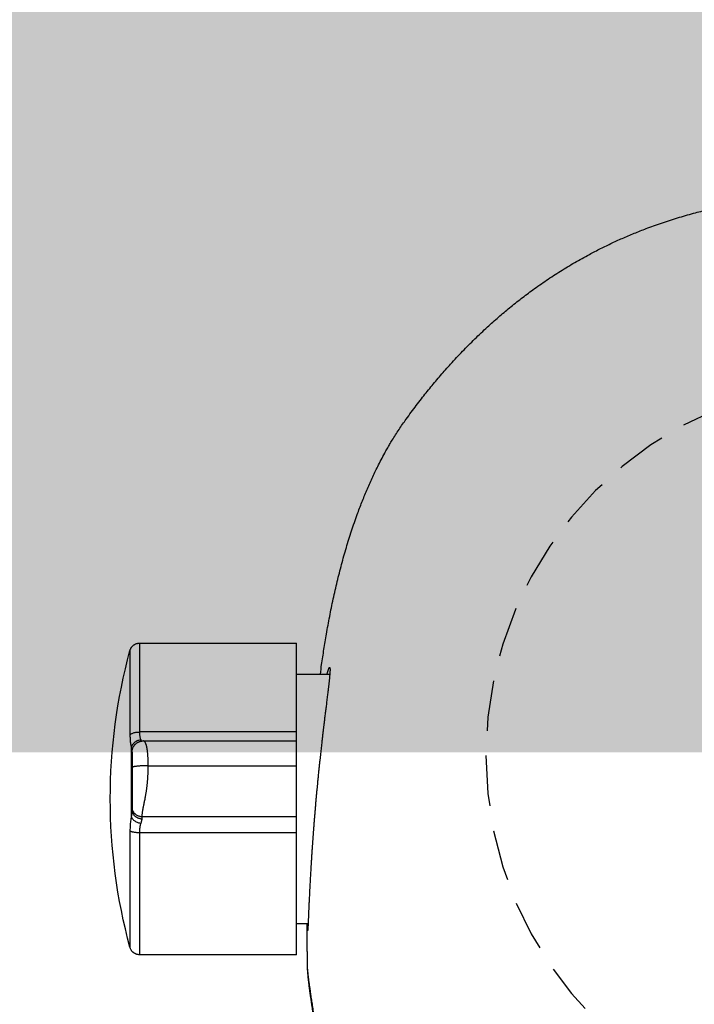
# Model space of a CAD drawing. Header units: millimetres. Extents: x 7483 to 13091, y 8111 to 13871.
# Tile 646 of 656: x 11678.04 to 11681.38, y 9687.18 to 9692.05. Entities that reach past the tile are written whole.
import ezdxf

# ---------------------------------------------------------------- set-up
doc = ezdxf.new("R2010")
doc.units = ezdxf.units.MM
doc.linetypes.add('DGN_STYLE_2', pattern=[30.2, 18.12, -12.08])
doc.linetypes.add('HIDDEN', pattern=[0.375, 0.25, -0.125])
doc.layers.add('daszed - 60x120', color=7, linetype='Continuous', lineweight=5, true_color=0xb7dfb3)
doc.layers.add('Wyposazenie Wew - Urzadzenia Sanitarne', color=6, linetype='Continuous')

# ---------------------------------------------------------------- blocks, each defined once
blk = doc.blocks.new('ORAS_ELECTRA')
for p, q in [((3.5617, 0.5549), (2.7874, 0.5549)), ((2.7874, 0.1156), (2.7874, 0.5549)), ((2.7874, 0.4019), (2.6221, 0.4019)), ((2.7874, 0.0717), (2.7874, 0.1156)), ((2.7874, 0.1156), (3.5617, 0.1156)), ((3.5426, 0.0716), (2.7874, 0.0716)), ((3.5426, 0.0716), (3.5426, 0.0716)), ((3.6034, 0.04), (3.6034, -0.3033)), ((3.5197, -0.0512), (2.7874, -0.0512)), ((2.7874, -0.3808), (2.7874, -0.3035)), ((2.7874, -0.3035), (3.5497, -0.3035)), ((2.7874, -0.9851), (2.7874, -0.3808)), ((3.5617, -0.3808), (2.7874, -0.3808)), ((2.7294, -0.832), (2.7874, -0.832)), ((2.7874, -0.9851), (3.5617, -0.9851)), ((2.7328, -1.0256), (2.7328, -1.0252))]:
    blk.add_line(p, q)
at = {"color": 9, "linetype": 'HIDDEN', "true_color": 0xb8b8b8}
blk.add_circle((0, 0), 1.85, dxfattribs=at)
blk.add_arc((0.9003, -0.2151), 2.8071, 344.8647, 15.1366)
for points, knots in [([(2.6687, 0.4019), (2.6666, 0.4174), (2.6629, 0.4456), (2.6569, 0.4863), (2.6511, 0.5241), (2.6451, 0.5618), (2.6384, 0.6015), (2.631, 0.6429), (2.6228, 0.6863), (2.6142, 0.7295), (2.6051, 0.7727), (2.5955, 0.8158), (2.5855, 0.8586), (2.575, 0.901), (2.564, 0.9432), (2.5525, 0.9852), (2.5404, 1.0269), (2.5278, 1.0682), (2.5146, 1.1092), (2.5008, 1.15), (2.4876, 1.1872), (2.4752, 1.2207), (2.4636, 1.2507), (2.4516, 1.2806), (2.4392, 1.3103), (2.4264, 1.3399), (2.4131, 1.3693), (2.3994, 1.3986), (2.3845, 1.429), (2.3683, 1.4605), (2.3527, 1.4895), (2.3387, 1.5147), (2.3263, 1.5361), (2.3125, 1.5592), (2.2971, 1.5839), (2.28, 1.6101), (2.2625, 1.636), (2.2424, 1.6644), (2.2197, 1.6954), (2.1946, 1.7289), (2.17, 1.7608), (2.1459, 1.7913), (2.1224, 1.8203), (2.0986, 1.849), (2.0744, 1.8775), (2.0498, 1.9056), (2.0236, 1.9349), (1.9958, 1.9652), (1.9661, 1.9964), (1.936, 2.0272), (1.9054, 2.0576), (1.8742, 2.0875), (1.8443, 2.1153), (1.8157, 2.1411), (1.7885, 2.1651), (1.761, 2.1886), (1.733, 2.2117), (1.7048, 2.2345), (1.6762, 2.2569), (1.6472, 2.2789), (1.6167, 2.3014), (1.5845, 2.3243), (1.5507, 2.3476), (1.5164, 2.3703), (1.4818, 2.3925), (1.4467, 2.4141), (1.4111, 2.4351), (1.3753, 2.4556), (1.3419, 2.4738), (1.3111, 2.49), (1.2831, 2.5043), (1.2548, 2.5182), (1.2264, 2.5318), (1.1977, 2.545), (1.1687, 2.5579), (1.1395, 2.5704), (1.1098, 2.5826), (1.0801, 2.5945), (1.0473, 2.607), (1.0114, 2.6201), (0.9725, 2.6336), (0.9332, 2.6464), (0.8938, 2.6586), (0.8541, 2.6701), (0.8161, 2.6806), (0.7797, 2.6899), (0.7452, 2.6983), (0.7105, 2.7063), (0.6756, 2.7138), (0.6407, 2.7208), (0.6056, 2.7274), (0.5704, 2.7336), (0.5333, 2.7397), (0.4941, 2.7455), (0.4529, 2.7511), (0.4116, 2.7561), (0.3687, 2.7607), (0.3242, 2.765), (0.2781, 2.7687), (0.2319, 2.7718), (0.1856, 2.7743), (0.1392, 2.7762), (0.0928, 2.7775), (0.0464, 2.7784), (0.0155, 2.7785), (0, 2.7785)], [0, 0, 0, 0, 0.011884, 0.021541, 0.031198, 0.040858, 0.050517, 0.061658, 0.072798, 0.083938, 0.09509, 0.106242, 0.117393, 0.128399, 0.139405, 0.150419, 0.161432, 0.172305, 0.183178, 0.19406, 0.204942, 0.213072, 0.221203, 0.229333, 0.237463, 0.245619, 0.253775, 0.261931, 0.270086, 0.279443, 0.288799, 0.295047, 0.301296, 0.307544, 0.315447, 0.323352, 0.331258, 0.339161, 0.34974, 0.36032, 0.370899, 0.380327, 0.389756, 0.399185, 0.408626, 0.418068, 0.427509, 0.43839, 0.449271, 0.460152, 0.471056, 0.481961, 0.492865, 0.502019, 0.511174, 0.520329, 0.529483, 0.538667, 0.547851, 0.557036, 0.566219, 0.5766, 0.586982, 0.597364, 0.607745, 0.618173, 0.628604, 0.639034, 0.649463, 0.65742, 0.665378, 0.673335, 0.681305, 0.689275, 0.697245, 0.705338, 0.713432, 0.721531, 0.729629, 0.740047, 0.750464, 0.760882, 0.771325, 0.781768, 0.792212, 0.801205, 0.8102, 0.819195, 0.828189, 0.837207, 0.846227, 0.855246, 0.864265, 0.874765, 0.885266, 0.895775, 0.906283, 0.917982, 0.929681, 0.941381, 0.953079, 0.964809, 0.97654, 0.98827, 1, 1, 1, 1]), ([(3.61, 0.518), (3.6095, 0.5196), (3.6085, 0.5228), (3.6066, 0.5271), (3.6045, 0.531), (3.6024, 0.5341), (3.6005, 0.5365), (3.5989, 0.5384), (3.5974, 0.54), (3.596, 0.5414), (3.5944, 0.5428), (3.5923, 0.5445), (3.5896, 0.5465), (3.5864, 0.5485), (3.5825, 0.5505), (3.5781, 0.5523), (3.5731, 0.5537), (3.5675, 0.5547), (3.5637, 0.5549), (3.5617, 0.5549)], [0, 0, 0, 0, 0.078431, 0.1516011, 0.2186896, 0.2790502, 0.32217, 0.3604948, 0.3938979, 0.422293, 0.4507485, 0.4935938, 0.5444787, 0.6032665, 0.6696909, 0.7433181, 0.8235147, 0.9094301, 1, 1, 1, 1]), ([(3.5617, 0.1156), (3.5617, 0.1291), (3.5617, 0.156), (3.5617, 0.1948), (3.5617, 0.2323), (3.5617, 0.2683), (3.5617, 0.3025), (3.5617, 0.3351), (3.5617, 0.3657), (3.5617, 0.3943), (3.5617, 0.4209), (3.5617, 0.4452), (3.5617, 0.4673), (3.5617, 0.4871), (3.5617, 0.5045), (3.5617, 0.5194), (3.5617, 0.5317), (3.5617, 0.5415), (3.5617, 0.5488), (3.5617, 0.5532), (3.5617, 0.5552), (3.5617, 0.5548), (3.5617, 0.5547)], [0, 0, 0, 0, 0.051969, 0.103938, 0.155907, 0.207876, 0.259845, 0.311814, 0.363783, 0.415752, 0.467721, 0.51969, 0.571659, 0.623628, 0.675597, 0.727566, 0.779535, 0.831504, 0.883473, 0.935442, 0.987411, 1, 1, 1, 1]), ([(3.61, 0.5179), (3.61, 0.5179), (3.61, 0.5178), (3.61, 0.5162), (3.61, 0.5136), (3.61, 0.5098), (3.61, 0.5049), (3.61, 0.4989), (3.61, 0.4918), (3.61, 0.4836), (3.61, 0.4745), (3.61, 0.4644), (3.61, 0.4531), (3.61, 0.4408), (3.61, 0.4274), (3.61, 0.413), (3.61, 0.3976), (3.61, 0.3814), (3.61, 0.3644), (3.61, 0.3466), (3.61, 0.3279), (3.61, 0.3084), (3.61, 0.2879), (3.61, 0.2665), (3.61, 0.2444), (3.61, 0.2215), (3.61, 0.1982), (3.61, 0.1743), (3.61, 0.15), (3.61, 0.1252), (3.61, 0.1082), (3.61, 0.0997)], [0, 0, 0, 0, 0.030258, 0.064558, 0.099481, 0.134404, 0.169327, 0.204251, 0.239174, 0.273473, 0.307773, 0.342072, 0.376372, 0.411295, 0.446218, 0.481141, 0.516065, 0.550988, 0.585287, 0.619587, 0.653886, 0.688186, 0.723109, 0.758032, 0.792955, 0.827879, 0.862802, 0.897101, 0.931401, 0.9657, 1, 1, 1, 1]), ([(2.6354, 0.4019), (2.6351, 0.403), (2.6344, 0.4055), (2.6334, 0.4092), (2.6323, 0.413), (2.6313, 0.4165), (2.6303, 0.4198), (2.6292, 0.423), (2.6282, 0.4258), (2.6272, 0.4283), (2.6263, 0.4305), (2.6255, 0.4322), (2.6247, 0.4336), (2.6238, 0.4346), (2.623, 0.4351), (2.6224, 0.4348), (2.6219, 0.4339), (2.6215, 0.4324), (2.6212, 0.4304), (2.6211, 0.4282), (2.621, 0.4257), (2.621, 0.4228), (2.621, 0.4196), (2.6212, 0.4159), (2.6214, 0.4115), (2.6217, 0.4061), (2.6222, 0.3997), (2.6228, 0.3926), (2.6235, 0.3851), (2.6243, 0.3773), (2.6251, 0.3697), (2.6259, 0.3622), (2.6268, 0.3547), (2.6276, 0.3469), (2.6286, 0.3387), (2.6296, 0.3303), (2.6307, 0.3205), (2.6321, 0.3095), (2.6336, 0.297), (2.6352, 0.284), (2.6368, 0.2709), (2.6384, 0.2578), (2.64, 0.2454), (2.6415, 0.2333), (2.6429, 0.2216), (2.6444, 0.2096), (2.6459, 0.1973), (2.6475, 0.1848), (2.6492, 0.1707), (2.6511, 0.1551), (2.6532, 0.1377), (2.6553, 0.12), (2.6574, 0.1024), (2.6594, 0.0852), (2.6612, 0.0691), (2.663, 0.0537), (2.6647, 0.0389), (2.6663, 0.0239), (2.668, 0.0088), (2.6697, -0.0065), (2.6715, -0.0235), (2.6735, -0.0422), (2.6757, -0.0626), (2.6778, -0.0833), (2.6798, -0.1034), (2.6818, -0.123), (2.6835, -0.141), (2.6852, -0.1581), (2.6867, -0.1748), (2.6883, -0.1921), (2.69, -0.2101), (2.6916, -0.2281), (2.6932, -0.2466), (2.6948, -0.2655), (2.6965, -0.2849), (2.6981, -0.3043), (2.6996, -0.3235), (2.7011, -0.3425), (2.7025, -0.3603), (2.7038, -0.377), (2.7049, -0.3926), (2.7061, -0.4081), (2.7072, -0.4235), (2.7083, -0.4388), (2.7094, -0.4555), (2.7106, -0.4735), (2.7119, -0.4927), (2.7131, -0.5117), (2.7142, -0.5299), (2.7153, -0.5471), (2.7162, -0.5625), (2.717, -0.5769), (2.7178, -0.5901), (2.7185, -0.6032), (2.7192, -0.616), (2.7199, -0.6286), (2.7206, -0.6422), (2.7214, -0.6567), (2.7222, -0.6719), (2.7229, -0.6867), (2.7236, -0.7006), (2.7242, -0.7135), (2.7247, -0.7249), (2.7252, -0.7353), (2.7256, -0.7448), (2.726, -0.754), (2.7264, -0.7628), (2.7268, -0.7714), (2.7272, -0.7804), (2.7276, -0.7897), (2.728, -0.7993), (2.7283, -0.8082), (2.7287, -0.8163), (2.729, -0.8235), (2.7293, -0.8296), (2.7295, -0.835), (2.7297, -0.8396), (2.7299, -0.8439), (2.7301, -0.8478), (2.7303, -0.8513), (2.7305, -0.8547), (2.7307, -0.8579), (2.7308, -0.8607), (2.731, -0.8628), (2.7312, -0.8642), (2.7313, -0.865), (2.7314, -0.8651), (2.7315, -0.8648), (2.7316, -0.8641), (2.7317, -0.863), (2.7318, -0.8615), (2.7319, -0.8596), (2.7319, -0.857), (2.732, -0.8537), (2.7321, -0.8495), (2.7321, -0.8445), (2.7322, -0.8391), (2.7322, -0.8348), (2.7322, -0.8324), (2.7322, -0.832)], [0, 0, 0, 0, 0.0042792, 0.0099787, 0.0156781, 0.021404, 0.0271325, 0.0336812, 0.0402309, 0.0467796, 0.0533655, 0.0599525, 0.0665385, 0.075105, 0.0836716, 0.0922755, 0.1008795, 0.1086514, 0.1164303, 0.1228835, 0.1293378, 0.135791, 0.1422804, 0.1487709, 0.1552604, 0.1636998, 0.1721392, 0.1806144, 0.1890896, 0.1967438, 0.2044047, 0.2108416, 0.2172794, 0.2237163, 0.2301885, 0.2366616, 0.2431338, 0.2515487, 0.2599637, 0.2684131, 0.2768626, 0.2844923, 0.2921284, 0.2986405, 0.3051535, 0.3116655, 0.3182132, 0.3247618, 0.3313095, 0.3398225, 0.3483355, 0.3568835, 0.3654316, 0.3731504, 0.3808757, 0.3874612, 0.3940477, 0.4006332, 0.4072552, 0.4138782, 0.4205002, 0.4291111, 0.4377221, 0.4463692, 0.4550164, 0.4628257, 0.4706418, 0.477228, 0.4838183, 0.4911381, 0.498458, 0.5058002, 0.5131423, 0.5210725, 0.5290028, 0.5369615, 0.5449203, 0.5527456, 0.5605779, 0.5671458, 0.5737147, 0.5802826, 0.5868873, 0.593493, 0.6000978, 0.6086872, 0.6172766, 0.6259026, 0.6345286, 0.6423194, 0.650117, 0.6566572, 0.6631984, 0.6697386, 0.6763153, 0.682893, 0.6894697, 0.6980223, 0.7065749, 0.7151638, 0.7237526, 0.7315096, 0.7392733, 0.7458024, 0.7523325, 0.7588616, 0.765427, 0.7719935, 0.7785589, 0.7870967, 0.7956344, 0.8042082, 0.812782, 0.8205252, 0.8282751, 0.8348041, 0.841334, 0.847863, 0.8544283, 0.8609946, 0.8675599, 0.8760975, 0.884635, 0.8932085, 0.9017821, 0.909525, 0.9172746, 0.9238053, 0.930337, 0.9368677, 0.9434348, 0.9500028, 0.9565699, 0.9651097, 0.9736495, 0.9822254, 0.9908012, 0.9985463, 1, 1, 1, 1]), ([(3.5553, 0.0765), (3.556, 0.0782), (3.5573, 0.0817), (3.5589, 0.0876), (3.5602, 0.094), (3.5611, 0.1008), (3.5616, 0.108), (3.5617, 0.1131), (3.5617, 0.1156)], [0, 0, 0, 0, 0.1721607, 0.3417805, 0.5091093, 0.6744073, 0.8379446, 1, 1, 1, 1]), ([(3.61, 0.0997), (3.6092, 0.1008), (3.6076, 0.103), (3.6036, 0.106), (3.5985, 0.1088), (3.5923, 0.1113), (3.5852, 0.1132), (3.5775, 0.1146), (3.5696, 0.1154), (3.5643, 0.1155), (3.5617, 0.1156)], [0, 0, 0, 0, 0.1191402, 0.243165, 0.3706743, 0.5, 0.6293257, 0.756835, 0.8808598, 1, 1, 1, 1]), ([(3.61, 0.0997), (3.61, 0.0958), (3.6099, 0.088), (3.6093, 0.0769), (3.6084, 0.0665), (3.6071, 0.0568), (3.6055, 0.0478), (3.6041, 0.0426), (3.6034, 0.04)], [0, 0, 0, 0, 0.165911, 0.33128, 0.498335, 0.665401, 0.831978, 1, 1, 1, 1]), ([(2.7874, -0.0512), (2.7874, -0.0486), (2.7874, -0.0433), (2.7874, -0.0357), (2.7874, -0.0284), (2.7874, -0.0214), (2.7874, -0.0147), (2.7874, -0.0083), (2.7874, -0.0022), (2.7874, 0.0036), (2.7874, 0.0091), (2.7874, 0.0144), (2.7874, 0.0193), (2.7874, 0.024), (2.7874, 0.0284), (2.7874, 0.0328), (2.7874, 0.037), (2.7874, 0.0411), (2.7874, 0.0449), (2.7874, 0.0484), (2.7874, 0.0516), (2.7874, 0.0545), (2.7874, 0.0573), (2.7874, 0.0599), (2.7874, 0.0622), (2.7874, 0.0643), (2.7874, 0.0661), (2.7874, 0.0677), (2.7874, 0.0691), (2.7874, 0.0702), (2.7874, 0.071), (2.7874, 0.0715), (2.7874, 0.0716), (2.7874, 0.0716), (2.7874, 0.0716)], [0, 0, 0, 0, 0.019721, 0.03899, 0.057967, 0.076814, 0.095683, 0.114718, 0.134051, 0.153798, 0.17406, 0.194923, 0.216457, 0.238722, 0.261761, 0.285612, 0.313317, 0.342096, 0.371961, 0.402918, 0.434962, 0.468086, 0.502274, 0.541086, 0.581133, 0.622379, 0.664784, 0.708307, 0.762973, 0.819155, 0.87676, 0.935693, 0.995855, 1, 1, 1, 1]), ([(3.5197, -0.0512), (3.5197, -0.0486), (3.5197, -0.0435), (3.5199, -0.0359), (3.52, -0.0284), (3.5202, -0.0212), (3.5205, -0.0142), (3.5209, -0.0073), (3.5213, -0.0007), (3.5218, 0.0056), (3.5223, 0.0114), (3.5229, 0.0167), (3.5233, 0.0202), (3.5236, 0.0225), (3.5238, 0.0237), (3.5239, 0.0249), (3.5241, 0.0261), (3.5242, 0.0272), (3.5245, 0.0292), (3.525, 0.0321), (3.5257, 0.0358), (3.5264, 0.0395), (3.5272, 0.0433), (3.5281, 0.047), (3.529, 0.0503), (3.5299, 0.0533), (3.5308, 0.056), (3.5317, 0.0585), (3.5327, 0.0609), (3.5337, 0.063), (3.5349, 0.0653), (3.5362, 0.0673), (3.5377, 0.069), (3.539, 0.0702), (3.5402, 0.071), (3.5413, 0.0714), (3.5421, 0.0716), (3.5425, 0.0716), (3.5426, 0.0716)], [0, 0, 0, 0, 0.01917, 0.038292, 0.057502, 0.076956, 0.09682, 0.117269, 0.138479, 0.160625, 0.183871, 0.204366, 0.225833, 0.231627, 0.237495, 0.243437, 0.249456, 0.255552, 0.261727, 0.28189, 0.304533, 0.329846, 0.358036, 0.389317, 0.423917, 0.45358, 0.485546, 0.519924, 0.556824, 0.596349, 0.638597, 0.700325, 0.760775, 0.819502, 0.876112, 0.93026, 0.981648, 1, 1, 1, 1]), ([(3.5997, 0.0163), (3.5997, 0.0165), (3.5997, 0.017), (3.5997, 0.0179), (3.5997, 0.0187), (3.5996, 0.0195), (3.5996, 0.0202), (3.5996, 0.0209), (3.5995, 0.0214), (3.5995, 0.0219), (3.5994, 0.0223), (3.5994, 0.0227), (3.5993, 0.023), (3.5993, 0.0233), (3.5993, 0.0236), (3.5992, 0.024), (3.5991, 0.0244), (3.5991, 0.0249), (3.5989, 0.0258), (3.5987, 0.0272), (3.5981, 0.0298), (3.5972, 0.033), (3.5958, 0.0367), (3.5943, 0.0401), (3.5927, 0.0432), (3.5909, 0.0462), (3.5892, 0.0486), (3.5878, 0.0504), (3.5868, 0.0516), (3.586, 0.0525), (3.5853, 0.0533), (3.5845, 0.0541), (3.5835, 0.0551), (3.5823, 0.0563), (3.5805, 0.0579), (3.5783, 0.0597), (3.5758, 0.0615), (3.5733, 0.0632), (3.5709, 0.0645), (3.5686, 0.0657), (3.5666, 0.0666), (3.5648, 0.0674), (3.5631, 0.068), (3.5613, 0.0687), (3.5592, 0.0693), (3.5569, 0.0699), (3.5543, 0.0705), (3.5521, 0.0709), (3.5502, 0.0711), (3.5487, 0.0713), (3.547, 0.0715), (3.5449, 0.0716), (3.5435, 0.0716), (3.5427, 0.0716)], [0, 0, 0, 0, 0.041021, 0.077129, 0.108289, 0.134488, 0.155745, 0.166554, 0.175503, 0.182672, 0.188223, 0.190501, 0.192537, 0.19444, 0.19634, 0.198367, 0.203303, 0.208682, 0.214023, 0.226465, 0.24817, 0.285339, 0.314754, 0.343372, 0.372817, 0.40328, 0.434823, 0.453059, 0.467575, 0.478348, 0.486536, 0.495857, 0.510203, 0.526983, 0.546081, 0.579762, 0.61095, 0.639622, 0.668015, 0.693395, 0.715765, 0.735138, 0.75305, 0.773725, 0.797404, 0.824822, 0.855364, 0.888996, 0.905911, 0.923594, 0.944615, 0.9701, 1, 1, 1, 1]), ([(3.5528, 0.0707), (3.5531, 0.0713), (3.5538, 0.0731), (3.5547, 0.0751), (3.5553, 0.0765)], [0, 0, 0, 0, 0.333283, 1, 1, 1, 1]), ([(3.5553, 0.0765), (3.5579, 0.0762), (3.5633, 0.0754), (3.5713, 0.073), (3.5791, 0.0694), (3.5863, 0.0648), (3.5925, 0.0593), (3.5975, 0.0531), (3.6013, 0.0467), (3.6027, 0.0422), (3.6034, 0.04)], [0, 0, 0, 0, 0.118749, 0.242699, 0.370375, 0.5, 0.629625, 0.757301, 0.881251, 1, 1, 1, 1]), ([(3.6034, 0.04), (3.6029, 0.0371), (3.602, 0.0315), (3.6008, 0.0242), (3.5999, 0.0178), (3.5998, 0.0145), (3.5997, 0.0128)], [0, 0, 0, 0, 0.266792, 0.520964, 0.764581, 1, 1, 1, 1]), ([(3.5997, 0.0162), (3.5997, 0.016), (3.5997, 0.0157), (3.5997, 0.0147), (3.5997, 0.0133), (3.5997, 0.0115), (3.5997, 0.0093), (3.5997, 0.0068), (3.5997, 0.0038), (3.5997, 0.0008), (3.5997, -0.0021), (3.5997, -0.0048), (3.5997, -0.0077), (3.5997, -0.0107), (3.5997, -0.0139), (3.5997, -0.0173), (3.5997, -0.0209), (3.5997, -0.0247), (3.5997, -0.028), (3.5997, -0.0305), (3.5997, -0.0321), (3.5997, -0.0338), (3.5997, -0.0354), (3.5997, -0.0371), (3.5997, -0.0396), (3.5997, -0.0429), (3.5997, -0.0464), (3.5997, -0.0488), (3.5997, -0.0501), (3.5997, -0.0514), (3.5997, -0.0527), (3.5997, -0.054), (3.5997, -0.0553), (3.5997, -0.0563), (3.5997, -0.0571), (3.5997, -0.0576), (3.5997, -0.0582), (3.5997, -0.0591), (3.5997, -0.0598), (3.5997, -0.0603)], [0, 0, 0, 0, 0.076078, 0.15297, 0.227006, 0.298208, 0.366602, 0.432213, 0.495074, 0.555219, 0.594456, 0.632169, 0.668376, 0.703094, 0.736346, 0.768157, 0.800233, 0.830287, 0.858366, 0.86887, 0.879083, 0.889008, 0.898651, 0.908017, 0.917111, 0.938818, 0.957286, 0.962758, 0.967903, 0.972732, 0.977263, 0.981513, 0.985504, 0.989865, 0.991183, 0.992445, 0.993663, 0.996026, 1, 1, 1, 1]), ([(2.7874, -0.3035), (2.7874, -0.3017), (2.7874, -0.2982), (2.7874, -0.2926), (2.7874, -0.287), (2.7874, -0.2811), (2.7874, -0.275), (2.7874, -0.2687), (2.7874, -0.2626), (2.7874, -0.2568), (2.7874, -0.2513), (2.7874, -0.2456), (2.7874, -0.2398), (2.7874, -0.2337), (2.7874, -0.2275), (2.7874, -0.2213), (2.7874, -0.2152), (2.7874, -0.2092), (2.7874, -0.2031), (2.7874, -0.1968), (2.7874, -0.1903), (2.7874, -0.1841), (2.7874, -0.1782), (2.7874, -0.1726), (2.7874, -0.167), (2.7874, -0.1612), (2.7874, -0.1553), (2.7874, -0.1493), (2.7874, -0.1432), (2.7874, -0.137), (2.7874, -0.1307), (2.7874, -0.1242), (2.7874, -0.1176), (2.7874, -0.1108), (2.7874, -0.1039), (2.7874, -0.0969), (2.7874, -0.0896), (2.7874, -0.0823), (2.7874, -0.0747), (2.7874, -0.067), (2.7874, -0.0591), (2.7874, -0.0539), (2.7874, -0.0512)], [0, 0, 0, 0, 0.049887, 0.099698, 0.149297, 0.198547, 0.247314, 0.295466, 0.34287, 0.379507, 0.415541, 0.45091, 0.485556, 0.519419, 0.552445, 0.584578, 0.61163, 0.637943, 0.663488, 0.688238, 0.712168, 0.735259, 0.752802, 0.769811, 0.786283, 0.802217, 0.817617, 0.832489, 0.846477, 0.85999, 0.873048, 0.885678, 0.897914, 0.909797, 0.921379, 0.932718, 0.943882, 0.954949, 0.966002, 0.977133, 0.988433, 1, 1, 1, 1]), ([(3.5497, -0.3035), (3.5497, -0.3018), (3.5497, -0.2983), (3.5493, -0.2928), (3.5487, -0.2869), (3.5479, -0.2809), (3.547, -0.2747), (3.5462, -0.2701), (3.5457, -0.2672), (3.5455, -0.266), (3.5453, -0.2648), (3.5451, -0.2637), (3.5448, -0.2621), (3.5443, -0.2597), (3.5436, -0.2561), (3.5428, -0.2522), (3.5419, -0.2479), (3.5409, -0.2431), (3.5397, -0.2373), (3.5383, -0.2302), (3.5366, -0.2217), (3.535, -0.2134), (3.5336, -0.2059), (3.5325, -0.1997), (3.5314, -0.1935), (3.5304, -0.1875), (3.5295, -0.1816), (3.5286, -0.1759), (3.5278, -0.1702), (3.5271, -0.1647), (3.5263, -0.1594), (3.5256, -0.1538), (3.5251, -0.1496), (3.5248, -0.1469), (3.5248, -0.1461), (3.5247, -0.1454), (3.5246, -0.1446), (3.5245, -0.1438), (3.5242, -0.1409), (3.5237, -0.1359), (3.523, -0.1284), (3.5224, -0.1209), (3.5218, -0.1133), (3.5213, -0.1056), (3.5209, -0.0979), (3.5205, -0.0902), (3.5202, -0.0824), (3.52, -0.0746), (3.5199, -0.0668), (3.5197, -0.059), (3.5197, -0.0538), (3.5197, -0.0512)], [0, 0, 0, 0, 0.047929, 0.097632, 0.148959, 0.20173, 0.249192, 0.297439, 0.305998, 0.314574, 0.323166, 0.331729, 0.336957, 0.358592, 0.382731, 0.408606, 0.436117, 0.465151, 0.495573, 0.53725, 0.580638, 0.625264, 0.652229, 0.677298, 0.700547, 0.722056, 0.741908, 0.760187, 0.77698, 0.792763, 0.807157, 0.82025, 0.835675, 0.837547, 0.839386, 0.841193, 0.842966, 0.844708, 0.846419, 0.862519, 0.877721, 0.8921, 0.905742, 0.918737, 0.931183, 0.943183, 0.95484, 0.966256, 0.977529, 0.98875, 1, 1, 1, 1]), ([(3.5197, -0.0512), (3.5229, -0.0512), (3.5295, -0.0512), (3.5394, -0.0515), (3.5485, -0.0518), (3.5566, -0.0522), (3.5636, -0.0527), (3.5703, -0.0532), (3.5764, -0.0538), (3.5819, -0.0545), (3.5868, -0.0553), (3.5909, -0.0561), (3.5946, -0.057), (3.5975, -0.058), (3.5994, -0.0591), (3.5996, -0.0599), (3.5997, -0.0603)], [0, 0, 0, 0, 0.076805, 0.156939, 0.239951, 0.303775, 0.368607, 0.434128, 0.5, 0.565872, 0.631393, 0.696225, 0.760049, 0.843061, 0.923195, 1, 1, 1, 1]), ([(3.5997, -0.0603), (3.5997, -0.0606), (3.5997, -0.0612), (3.5997, -0.0619), (3.5997, -0.0627), (3.5997, -0.0635), (3.5997, -0.0643), (3.5997, -0.0648), (3.5997, -0.0656), (3.5997, -0.0667), (3.5997, -0.0681), (3.5997, -0.0696), (3.5997, -0.0713), (3.5997, -0.0732), (3.5997, -0.0753), (3.5997, -0.0777), (3.5997, -0.0802), (3.5997, -0.0827), (3.5997, -0.0862), (3.5997, -0.0906), (3.5997, -0.0958), (3.5997, -0.101), (3.5997, -0.1064), (3.5997, -0.1117), (3.5997, -0.1176), (3.5997, -0.124), (3.5997, -0.1307), (3.5997, -0.1374), (3.5997, -0.1441), (3.5997, -0.1512), (3.5997, -0.1587), (3.5997, -0.1666), (3.5997, -0.1742), (3.5997, -0.1818), (3.5997, -0.1891), (3.5997, -0.1962), (3.5997, -0.2032), (3.5997, -0.2098), (3.5997, -0.217), (3.5997, -0.2246), (3.5997, -0.2326), (3.5997, -0.2402), (3.5997, -0.2474), (3.5997, -0.2519), (3.5997, -0.2541)], [0, 0, 0, 0, 0.001701, 0.002985, 0.003853, 0.006141, 0.006983, 0.007871, 0.008809, 0.011147, 0.013741, 0.016608, 0.01976, 0.023207, 0.027986, 0.033081, 0.038503, 0.044262, 0.050366, 0.063113, 0.076757, 0.091334, 0.106873, 0.123398, 0.140929, 0.164183, 0.188733, 0.214605, 0.241819, 0.270395, 0.30684, 0.344941, 0.384718, 0.426192, 0.469379, 0.513475, 0.55925, 0.606715, 0.65169, 0.717432, 0.785117, 0.854763, 0.926386, 1, 1, 1, 1]), ([(3.5497, -0.3035), (3.5517, -0.3034), (3.5558, -0.3033), (3.562, -0.3021), (3.5677, -0.3003), (3.5728, -0.2981), (3.5772, -0.2955), (3.5813, -0.2925), (3.5851, -0.2891), (3.5886, -0.2853), (3.5916, -0.2812), (3.5942, -0.2769), (3.5965, -0.2719), (3.5983, -0.2663), (3.5995, -0.2601), (3.5997, -0.2561), (3.5997, -0.2541)], [0, 0, 0, 0, 0.076805, 0.156939, 0.239951, 0.303775, 0.368607, 0.434128, 0.5, 0.565872, 0.631393, 0.696225, 0.760049, 0.843061, 0.923195, 1, 1, 1, 1]), ([(3.5997, -0.2684), (3.5997, -0.2702), (3.5995, -0.2739), (3.5983, -0.2794), (3.5965, -0.2845), (3.5942, -0.289), (3.5916, -0.2929), (3.5886, -0.2966), (3.5851, -0.3), (3.5813, -0.3031), (3.5772, -0.3058), (3.5728, -0.3081), (3.5677, -0.3102), (3.562, -0.3118), (3.5558, -0.3129), (3.5517, -0.313), (3.5497, -0.313)], [0, 0, 0, 0, 0.076805, 0.156939, 0.239951, 0.303775, 0.368607, 0.434128, 0.5, 0.565872, 0.631393, 0.696225, 0.760049, 0.843061, 0.923195, 1, 1, 1, 1]), ([(3.5997, -0.2541), (3.5997, -0.2548), (3.5997, -0.2562), (3.5997, -0.2594), (3.5997, -0.2633), (3.5997, -0.2667), (3.5997, -0.2684)], [0, 0, 0, 0, 0.250764, 0.5, 0.749236, 1, 1, 1, 1]), ([(3.5997, -0.2684), (3.5998, -0.2707), (3.5999, -0.2755), (3.6008, -0.2838), (3.602, -0.2931), (3.6029, -0.2998), (3.6034, -0.3033)], [0, 0, 0, 0, 0.235419, 0.479036, 0.733208, 1, 1, 1, 1]), ([(3.5553, -0.3353), (3.5547, -0.3335), (3.5536, -0.33), (3.5522, -0.3255), (3.551, -0.321), (3.55, -0.3168), (3.5498, -0.3142), (3.5497, -0.313)], [0, 0, 0, 0, 0.2023635, 0.3901898, 0.5636404, 0.7972661, 1, 1, 1, 1]), ([(3.6034, -0.3033), (3.6027, -0.3051), (3.6013, -0.3088), (3.5975, -0.3143), (3.5925, -0.3195), (3.5863, -0.3243), (3.5791, -0.3284), (3.5713, -0.3317), (3.5633, -0.334), (3.5579, -0.3349), (3.5553, -0.3353)], [0, 0, 0, 0, 0.118749, 0.242699, 0.370375, 0.5, 0.629625, 0.757301, 0.881251, 1, 1, 1, 1]), ([(3.5617, -0.3808), (3.5617, -0.3781), (3.5616, -0.3725), (3.5611, -0.3645), (3.5602, -0.3567), (3.5589, -0.3491), (3.5573, -0.3419), (3.556, -0.3375), (3.5553, -0.3353)], [0, 0, 0, 0, 0.162055, 0.325593, 0.490891, 0.658219, 0.827839, 1, 1, 1, 1]), ([(3.6034, -0.3033), (3.6041, -0.3066), (3.6055, -0.3133), (3.6071, -0.3242), (3.6084, -0.3357), (3.6093, -0.3476), (3.6099, -0.3601), (3.61, -0.3686), (3.61, -0.3728)], [0, 0, 0, 0, 0.167999, 0.334577, 0.501664, 0.668698, 0.834066, 1, 1, 1, 1]), ([(3.61, -0.3728), (3.6092, -0.3734), (3.6076, -0.3745), (3.6036, -0.376), (3.5985, -0.3774), (3.5923, -0.3786), (3.5852, -0.3796), (3.5775, -0.3803), (3.5696, -0.3807), (3.5643, -0.3808), (3.5617, -0.3808)], [0, 0, 0, 0, 0.11914, 0.243165, 0.370674, 0.5, 0.629326, 0.756835, 0.88086, 1, 1, 1, 1]), ([(3.5617, -0.9849), (3.5617, -0.985), (3.5617, -0.9854), (3.5617, -0.9837), (3.5617, -0.9796), (3.5617, -0.9727), (3.5617, -0.9632), (3.5617, -0.9512), (3.5617, -0.9366), (3.5617, -0.9195), (3.5617, -0.9001), (3.5617, -0.8783), (3.5617, -0.8542), (3.5617, -0.8279), (3.5617, -0.7995), (3.5617, -0.7691), (3.5617, -0.7369), (3.5617, -0.7028), (3.5617, -0.667), (3.5617, -0.6297), (3.5617, -0.591), (3.5617, -0.551), (3.5617, -0.5099), (3.5617, -0.4677), (3.5617, -0.4247), (3.5617, -0.3954), (3.5617, -0.3808)], [0, 0, 0, 0, 0.005033, 0.048292, 0.091552, 0.134811, 0.17807, 0.22133, 0.264589, 0.307849, 0.351108, 0.394368, 0.437627, 0.480887, 0.524146, 0.567405, 0.610665, 0.653924, 0.697184, 0.740443, 0.783703, 0.826962, 0.870222, 0.913481, 0.956741, 1, 1, 1, 1]), ([(3.61, -0.3728), (3.61, -0.3822), (3.61, -0.401), (3.61, -0.4287), (3.61, -0.4561), (3.61, -0.4832), (3.61, -0.5097), (3.61, -0.5356), (3.61, -0.5608), (3.61, -0.5855), (3.61, -0.6099), (3.61, -0.6337), (3.61, -0.6571), (3.61, -0.6798), (3.61, -0.7017), (3.61, -0.7228), (3.61, -0.743), (3.61, -0.7623), (3.61, -0.7807), (3.61, -0.7984), (3.61, -0.8154), (3.61, -0.8315), (3.61, -0.8466), (3.61, -0.8608), (3.61, -0.8739), (3.61, -0.8859), (3.61, -0.8968), (3.61, -0.9067), (3.61, -0.9157), (3.61, -0.9236), (3.61, -0.9305), (3.61, -0.9362), (3.61, -0.9409), (3.61, -0.9444), (3.61, -0.9468), (3.61, -0.948), (3.61, -0.948), (3.61, -0.948)], [0, 0, 0, 0, 0.02907, 0.058141, 0.087211, 0.116281, 0.145352, 0.173903, 0.202454, 0.231005, 0.259557, 0.288627, 0.317697, 0.346768, 0.375838, 0.404908, 0.433459, 0.462011, 0.490562, 0.519113, 0.548184, 0.577254, 0.606324, 0.635395, 0.664465, 0.693016, 0.721567, 0.750119, 0.77867, 0.80774, 0.836811, 0.865881, 0.894951, 0.924021, 0.952573, 0.981124, 1, 1, 1, 1]), ([(2.7328, -1.0252), (2.7328, -1.0236), (2.7328, -1.0209), (2.7328, -1.0172), (2.7329, -1.0144), (2.7329, -1.0119), (2.7329, -1.0095), (2.7329, -1.0073), (2.7329, -1.0053), (2.7329, -1.0034), (2.733, -1.0014), (2.733, -0.9992), (2.733, -0.9967), (2.733, -0.9934), (2.733, -0.9892), (2.7331, -0.9843), (2.7331, -0.98), (2.7331, -0.9766), (2.7331, -0.9742), (2.7331, -0.972), (2.7331, -0.9701), (2.7332, -0.9684), (2.7332, -0.9667), (2.7332, -0.9649), (2.7332, -0.9629), (2.7332, -0.9607), (2.7332, -0.9585), (2.7332, -0.9562), (2.7332, -0.9538), (2.7332, -0.9514), (2.7332, -0.9489), (2.7333, -0.9463), (2.7333, -0.9428), (2.7333, -0.9385), (2.7333, -0.9339), (2.7333, -0.93), (2.7333, -0.9268), (2.7333, -0.9239), (2.7333, -0.9212), (2.7334, -0.9186), (2.7334, -0.9161), (2.7334, -0.9138), (2.7334, -0.9114), (2.7334, -0.9088), (2.7334, -0.9059), (2.7334, -0.9028), (2.7334, -0.8997), (2.7334, -0.8968), (2.7334, -0.8941), (2.7334, -0.8915), (2.7334, -0.8891), (2.7334, -0.887), (2.7334, -0.8852), (2.7334, -0.8831), (2.7334, -0.8806), (2.7334, -0.8777), (2.7334, -0.8753), (2.7334, -0.8733), (2.7334, -0.8716), (2.7334, -0.8697), (2.7334, -0.8676), (2.7334, -0.8653), (2.7334, -0.8629), (2.7334, -0.8604), (2.7334, -0.8576), (2.7334, -0.8544), (2.7334, -0.8511), (2.7334, -0.8481), (2.7334, -0.8456), (2.7334, -0.8434), (2.7334, -0.8413), (2.7334, -0.8392), (2.7334, -0.837), (2.7334, -0.8346), (2.7334, -0.8329), (2.7334, -0.832)], [0, 0, 0, 0, 0.025346, 0.041514, 0.055857, 0.06875, 0.08098, 0.092572, 0.102123, 0.112108, 0.12253, 0.133537, 0.146021, 0.160132, 0.184501, 0.210263, 0.236236, 0.250249, 0.263083, 0.274263, 0.283805, 0.292587, 0.301103, 0.309352, 0.320331, 0.331606, 0.343364, 0.355775, 0.366984, 0.379486, 0.392895, 0.406407, 0.419997, 0.446769, 0.473511, 0.49133, 0.507531, 0.522448, 0.536266, 0.54984, 0.563598, 0.574662, 0.586898, 0.600495, 0.615341, 0.631272, 0.648204, 0.662699, 0.676923, 0.690761, 0.703171, 0.713907, 0.72309, 0.731765, 0.746959, 0.761608, 0.777025, 0.784694, 0.793131, 0.802937, 0.814112, 0.826455, 0.839046, 0.851769, 0.864615, 0.883765, 0.901031, 0.916411, 0.929903, 0.940738, 0.951503, 0.96226, 0.973257, 0.985821, 1, 1, 1, 1]), ([(3.5617, -0.985), (3.5634, -0.985), (3.5667, -0.9849), (3.5715, -0.9842), (3.5757, -0.9831), (3.5792, -0.9819), (3.5821, -0.9807), (3.5843, -0.9797), (3.5863, -0.9786), (3.5879, -0.9776), (3.5898, -0.9765), (3.5919, -0.9749), (3.5945, -0.9728), (3.5973, -0.9702), (3.6003, -0.967), (3.6032, -0.9632), (3.6059, -0.9587), (3.6083, -0.9537), (3.6094, -0.95), (3.61, -0.9481)], [0, 0, 0, 0, 0.07845, 0.151634, 0.218731, 0.279096, 0.322217, 0.36054, 0.39394, 0.422331, 0.450782, 0.49362, 0.544498, 0.60328, 0.669699, 0.743322, 0.823516, 0.90943, 1, 1, 1, 1]), ([(2.3674, -4.175), (2.3684, -4.1612), (2.3704, -4.1336), (2.3735, -4.0926), (2.3766, -4.0517), (2.3798, -4.0111), (2.3829, -3.9707), (2.3862, -3.9305), (2.3894, -3.8906), (2.3927, -3.8509), (2.396, -3.8115), (2.3994, -3.7722), (2.4028, -3.733), (2.4062, -3.694), (2.4097, -3.6553), (2.4132, -3.6169), (2.4167, -3.5788), (2.4202, -3.541), (2.4237, -3.5036), (2.4273, -3.4665), (2.4308, -3.4297), (2.4344, -3.3933), (2.438, -3.3573), (2.4416, -3.3215), (2.4452, -3.2862), (2.4488, -3.2511), (2.4524, -3.2161), (2.4561, -3.1809), (2.4599, -3.1457), (2.4636, -3.1109), (2.4673, -3.0765), (2.4711, -3.042), (2.4749, -3.0074), (2.4788, -2.9727), (2.4827, -2.9385), (2.4865, -2.9047), (2.4903, -2.8713), (2.4941, -2.8384), (2.4979, -2.8059), (2.5017, -2.7739), (2.5054, -2.7422), (2.5091, -2.7109), (2.5129, -2.6799), (2.5166, -2.6492), (2.5202, -2.619), (2.5239, -2.5891), (2.5276, -2.5588), (2.5314, -2.528), (2.5352, -2.4969), (2.5391, -2.4662), (2.5428, -2.4361), (2.5466, -2.4064), (2.5503, -2.3772), (2.5539, -2.3485), (2.5575, -2.3203), (2.561, -2.2925), (2.5647, -2.2638), (2.5686, -2.2341), (2.5725, -2.2035), (2.5764, -2.1736), (2.5802, -2.1443), (2.584, -2.1156), (2.5876, -2.0875), (2.5912, -2.06), (2.5948, -2.033), (2.5983, -2.0067), (2.6017, -1.9808), (2.605, -1.9555), (2.6083, -1.9307), (2.6116, -1.9062), (2.6148, -1.8821), (2.618, -1.8586), (2.6211, -1.8354), (2.6241, -1.8127), (2.6271, -1.7904), (2.6301, -1.7687), (2.633, -1.7473), (2.6358, -1.7265), (2.6389, -1.7044), (2.6421, -1.6812), (2.6454, -1.657), (2.6487, -1.6334), (2.6518, -1.6106), (2.6549, -1.5884), (2.658, -1.5668), (2.6609, -1.5458), (2.6638, -1.5254), (2.6667, -1.5056), (2.6693, -1.4873), (2.6718, -1.4702), (2.6741, -1.4544), (2.6764, -1.439), (2.6786, -1.424), (2.6808, -1.4094), (2.6829, -1.3951), (2.685, -1.3813), (2.687, -1.3678), (2.6893, -1.3524), (2.6919, -1.3355), (2.6947, -1.3171), (2.6974, -1.2995), (2.7, -1.2826), (2.7025, -1.2663), (2.705, -1.2507), (2.7073, -1.2358), (2.7095, -1.2214), (2.7116, -1.2076), (2.7136, -1.1944), (2.7155, -1.1818), (2.7174, -1.1696), (2.7191, -1.158), (2.7207, -1.1467), (2.7223, -1.1358), (2.7237, -1.1252), (2.7251, -1.1151), (2.7263, -1.1055), (2.7274, -1.0962), (2.7285, -1.0873), (2.7294, -1.0788), (2.7302, -1.0705), (2.731, -1.0623), (2.7316, -1.0542), (2.7322, -1.0452), (2.7326, -1.0356), (2.7327, -1.0289), (2.7328, -1.0256)], [0, 0, 0, 0, 0.005164, 0.010329, 0.015494, 0.020658, 0.025822, 0.031005, 0.036188, 0.041372, 0.046555, 0.051738, 0.056984, 0.06223, 0.067476, 0.072723, 0.077968, 0.083214, 0.08846, 0.093707, 0.098953, 0.104199, 0.109444, 0.11469, 0.119937, 0.125183, 0.130428, 0.135872, 0.141317, 0.146762, 0.152206, 0.15765, 0.163343, 0.169037, 0.174731, 0.180424, 0.186117, 0.19181, 0.197503, 0.203197, 0.20889, 0.214583, 0.220354, 0.226126, 0.231897, 0.237669, 0.24344, 0.24976, 0.25608, 0.2624, 0.26872, 0.275039, 0.281377, 0.287715, 0.294054, 0.300392, 0.30673, 0.314114, 0.321498, 0.328883, 0.336267, 0.343651, 0.351036, 0.35842, 0.365804, 0.373187, 0.380571, 0.387955, 0.395339, 0.402843, 0.410348, 0.417853, 0.425358, 0.432951, 0.440545, 0.448138, 0.455736, 0.463333, 0.470931, 0.480459, 0.489988, 0.499517, 0.509046, 0.518575, 0.528119, 0.537663, 0.547208, 0.556752, 0.566296, 0.57459, 0.582884, 0.591178, 0.599474, 0.60777, 0.616066, 0.624348, 0.63263, 0.640912, 0.653338, 0.665764, 0.678196, 0.690629, 0.703064, 0.715499, 0.727921, 0.740344, 0.752769, 0.765193, 0.777621, 0.79005, 0.802479, 0.814908, 0.827734, 0.84056, 0.853387, 0.866213, 0.879042, 0.891871, 0.904701, 0.917531, 0.931434, 0.945337, 0.95924, 0.980096, 1, 1, 1, 1]), ([(2.3694, -4.1893), (2.3698, -4.1839), (2.3706, -4.1731), (2.3718, -4.1568), (2.3731, -4.139), (2.3745, -4.1195), (2.3762, -4.0979), (2.3779, -4.0754), (2.3797, -4.0522), (2.3815, -4.0286), (2.3833, -4.0053), (2.3852, -3.9821), (2.387, -3.959), (2.3888, -3.936), (2.3907, -3.9132), (2.3926, -3.8906), (2.3944, -3.8681), (2.3963, -3.8457), (2.3982, -3.8234), (2.4, -3.8011), (2.4019, -3.7789), (2.4039, -3.7568), (2.4058, -3.7348), (2.4077, -3.713), (2.4096, -3.6912), (2.4115, -3.6696), (2.4135, -3.6481), (2.4154, -3.6267), (2.4174, -3.6054), (2.4193, -3.5842), (2.4213, -3.563), (2.4232, -3.5419), (2.4252, -3.521), (2.4272, -3.5001), (2.4292, -3.4793), (2.4312, -3.4587), (2.4332, -3.4381), (2.4352, -3.4176), (2.4372, -3.3971), (2.4392, -3.3768), (2.4412, -3.3566), (2.4432, -3.3364), (2.4453, -3.3164), (2.4473, -3.2964), (2.4493, -3.2765), (2.4514, -3.2567), (2.4534, -3.237), (2.4555, -3.2174), (2.4575, -3.1978), (2.4596, -3.1783), (2.4616, -3.159), (2.4637, -3.1397), (2.4657, -3.1204), (2.4678, -3.1013), (2.4699, -3.0822), (2.4719, -3.0632), (2.474, -3.0443), (2.4761, -3.0255), (2.4782, -3.0067), (2.4803, -2.988), (2.4823, -2.9694), (2.4844, -2.951), (2.4865, -2.9325), (2.4886, -2.9142), (2.4907, -2.896), (2.4927, -2.8778), (2.4948, -2.8597), (2.4969, -2.8417), (2.499, -2.8238), (2.5011, -2.8059), (2.5032, -2.7881), (2.5052, -2.7704), (2.5073, -2.7528), (2.5094, -2.7352), (2.5115, -2.7178), (2.5136, -2.7003), (2.5156, -2.683), (2.5177, -2.6658), (2.5198, -2.6487), (2.5218, -2.6316), (2.5239, -2.6146), (2.526, -2.5977), (2.528, -2.5808), (2.5301, -2.5641), (2.5321, -2.5474), (2.5342, -2.5309), (2.5362, -2.5144), (2.5382, -2.4979), (2.5403, -2.4816), (2.5423, -2.4653), (2.5443, -2.4491), (2.5463, -2.433), (2.5484, -2.4169), (2.5504, -2.4009), (2.5524, -2.385), (2.5544, -2.3691), (2.5564, -2.3534), (2.5584, -2.3377), (2.5604, -2.3221), (2.5623, -2.3066), (2.5643, -2.2912), (2.5663, -2.2759), (2.5682, -2.2606), (2.5702, -2.2455), (2.5721, -2.2304), (2.5741, -2.2154), (2.576, -2.2004), (2.5779, -2.1856), (2.5798, -2.1708), (2.5817, -2.156), (2.5836, -2.1414), (2.5855, -2.1268), (2.5874, -2.1123), (2.5893, -2.0978), (2.5912, -2.0834), (2.5931, -2.0691), (2.595, -2.0549), (2.5968, -2.0406), (2.5987, -2.0265), (2.6005, -2.0126), (2.6024, -1.9988), (2.6042, -1.9851), (2.606, -1.9714), (2.6078, -1.9578), (2.6096, -1.9443), (2.6113, -1.9309), (2.6131, -1.9176), (2.6149, -1.9043), (2.6166, -1.8911), (2.6184, -1.878), (2.6201, -1.865), (2.6219, -1.8521), (2.6236, -1.8393), (2.6253, -1.8265), (2.627, -1.8138), (2.6287, -1.8012), (2.6304, -1.7886), (2.6321, -1.7762), (2.6338, -1.7639), (2.6354, -1.7516), (2.6371, -1.7394), (2.6387, -1.7273), (2.6404, -1.7153), (2.642, -1.7034), (2.6436, -1.6915), (2.6453, -1.6798), (2.6469, -1.6681), (2.6485, -1.6565), (2.6501, -1.645), (2.6516, -1.6337), (2.6532, -1.6224), (2.6548, -1.6112), (2.6563, -1.6001), (2.6579, -1.5891), (2.6594, -1.5782), (2.6609, -1.5674), (2.6625, -1.5567), (2.664, -1.5461), (2.6655, -1.5356), (2.667, -1.5251), (2.6684, -1.5148), (2.6699, -1.5045), (2.6714, -1.4943), (2.6729, -1.4842), (2.6743, -1.4741), (2.6758, -1.464), (2.6773, -1.4541), (2.6787, -1.4442), (2.6802, -1.4344), (2.6816, -1.4247), (2.683, -1.4151), (2.6845, -1.4056), (2.6859, -1.3961), (2.6873, -1.3868), (2.6887, -1.3775), (2.69, -1.3683), (2.6914, -1.3592), (2.6928, -1.3502), (2.6941, -1.3413), (2.6955, -1.3324), (2.6968, -1.3236), (2.6982, -1.3148), (2.6995, -1.3061), (2.7008, -1.2975), (2.7021, -1.289), (2.7034, -1.2805), (2.7047, -1.2722), (2.7059, -1.2638), (2.7072, -1.2556), (2.7084, -1.2474), (2.7096, -1.2393), (2.7109, -1.2312), (2.7121, -1.2231), (2.7133, -1.2151), (2.7144, -1.2071), (2.7156, -1.199), (2.7168, -1.1911), (2.7179, -1.1831), (2.719, -1.1751), (2.7201, -1.1671), (2.7212, -1.159), (2.7223, -1.1509), (2.7234, -1.1427), (2.7244, -1.1344), (2.7255, -1.1259), (2.7265, -1.1172), (2.7275, -1.1082), (2.7284, -1.099), (2.7293, -1.0896), (2.7302, -1.0799), (2.7309, -1.0698), (2.7316, -1.0593), (2.7322, -1.0484), (2.7326, -1.0375), (2.7328, -1.0299), (2.7328, -1.026), (2.7328, -1.0258)], [0, 0, 0, 0, 0.002013, 0.004064, 0.006124, 0.008739, 0.011458, 0.014318, 0.017349, 0.020341, 0.023344, 0.026338, 0.029325, 0.032303, 0.035274, 0.038238, 0.041195, 0.044145, 0.047102, 0.050061, 0.053023, 0.055986, 0.058948, 0.061908, 0.064862, 0.06781, 0.070751, 0.0737, 0.076654, 0.079609, 0.082565, 0.085523, 0.088481, 0.091442, 0.094405, 0.09737, 0.100337, 0.103307, 0.106281, 0.109257, 0.112238, 0.115222, 0.11821, 0.121202, 0.1242, 0.127202, 0.130209, 0.133222, 0.13624, 0.139265, 0.142296, 0.145333, 0.148377, 0.151428, 0.154487, 0.157553, 0.160627, 0.16371, 0.166801, 0.1699, 0.173009, 0.17612, 0.17924, 0.182368, 0.185506, 0.188653, 0.19181, 0.194977, 0.198155, 0.201343, 0.204543, 0.207753, 0.210975, 0.214209, 0.217456, 0.220715, 0.223986, 0.227263, 0.230551, 0.233856, 0.237175, 0.240507, 0.243851, 0.247205, 0.250567, 0.253941, 0.257333, 0.26074, 0.264163, 0.267601, 0.271056, 0.274528, 0.278022, 0.281533, 0.285058, 0.288597, 0.292151, 0.29572, 0.299304, 0.302905, 0.306523, 0.310158, 0.313811, 0.317482, 0.321172, 0.324882, 0.328613, 0.332364, 0.336136, 0.339931, 0.343749, 0.34759, 0.351456, 0.355347, 0.359264, 0.363208, 0.367179, 0.371179, 0.375209, 0.379269, 0.383227, 0.387284, 0.391364, 0.39547, 0.3996, 0.403756, 0.407937, 0.412143, 0.416375, 0.420632, 0.424916, 0.429225, 0.433559, 0.437953, 0.442359, 0.446791, 0.451251, 0.455738, 0.460254, 0.464801, 0.469379, 0.473989, 0.478633, 0.483312, 0.488022, 0.492775, 0.497554, 0.50236, 0.507196, 0.512061, 0.516957, 0.521884, 0.526845, 0.531839, 0.536868, 0.541934, 0.547037, 0.552179, 0.557362, 0.562587, 0.567856, 0.57317, 0.578531, 0.583942, 0.589408, 0.594979, 0.600591, 0.606246, 0.611946, 0.617692, 0.623487, 0.629332, 0.63523, 0.641182, 0.647192, 0.653261, 0.659393, 0.665591, 0.671859, 0.678198, 0.684615, 0.691113, 0.697728, 0.704351, 0.711049, 0.717826, 0.724686, 0.731635, 0.738677, 0.745819, 0.753069, 0.760433, 0.76792, 0.77554, 0.783304, 0.791226, 0.7993, 0.807517, 0.815916, 0.824516, 0.83334, 0.842415, 0.851774, 0.861455, 0.871507, 0.881988, 0.89297, 0.90452, 0.916238, 0.928628, 0.941738, 0.955575, 0.970002, 0.984693, 0.999125, 1, 1, 1, 1])]:
    blk.add_open_spline(points, degree=3, knots=knots)
blk.add_open_spline([(3.5497, -0.313), (3.5497, -0.3116), (3.5497, -0.3086), (3.5497, -0.3054), (3.5497, -0.3042), (3.5497, -0.3035)], degree=3)
blk = doc.blocks.new('*U676')
blk.add_blockref('ORAS_ELECTRA', (0, -6))

msp = doc.modelspace()

# ---------------------------------------------------------------- linework, layer by layer
at = {"layer": 'daszed - 60x120', "linetype": 'DGN_STYLE_2'}
for points, const_width in [([(11320.1971, 9586.4734), (11320.1971, 9691.4734), (11799.2518, 9691.4113), (11799.1975, 9482.4116), (11699.4069, 9480.8414)], 6), ([(11319.1975, 9586.4116), (11319.1975, 9692.4116), (11799.2636, 9692.4995)], 3)]:
    msp.add_lwpolyline(points, dxfattribs=dict(at, const_width=const_width))

# ---------------------------------------------------------------- block references
at = {"layer": 'Wyposazenie Wew - Urzadzenia Sanitarne', "xscale": -1}
msp.add_blockref('*U676', (11682.1975, 9694.4116), dxfattribs=at)

doc.saveas('drawing.dxf')
